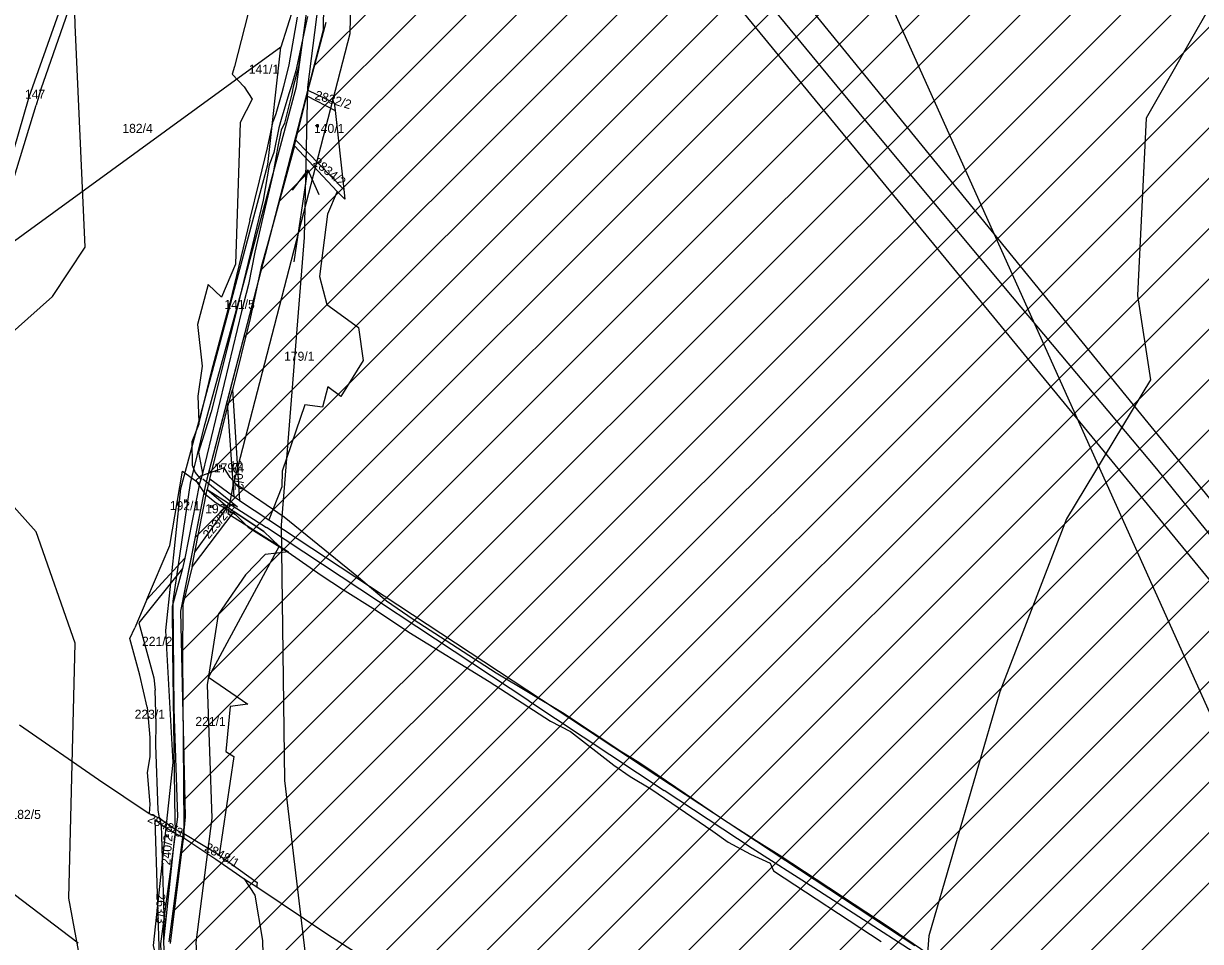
# Model space of a CAD drawing. Extents: x -564810 to -550519, y -1045831 to -1034011.
# Drawn here: x -553635 to -552974, y -1035860 to -1035344 of the extents above; entities that cross this region are included whole.
import ezdxf

# ---------------------------------------------------------------- set-up
doc = ezdxf.new("R2010")
doc.units = 0
for name, color, linetype in [('KN stav', 7, 'Continuous'), ('Obvod KPU', 7, 'Continuous'), ('Odvodněné plochy', 7, 'Continuous'), ('Parcelní čísla', 7, 'Continuous'), ('Polní cesty stavající', 7, 'Continuous'), ('přeložka st silnice', 7, 'Continuous'), ('STG', 7, 'Continuous'), ('Vedení VN', 7, 'Continuous'), ('Vrstva 11', 7, 'Continuous'), ('Vrstva 12', 7, 'Continuous'), ('Vrstva 14', 7, 'Continuous'), ('Vrstva 16', 7, 'Continuous'), ('Vrstva 18', 7, 'Continuous'), ('Vrstva 33', 7, 'Continuous'), ('Vrstva 35', 7, 'Continuous'), ('Vrstva 4', 7, 'Continuous'), ('zamokř ploch', 7, 'Continuous')]:
    doc.layers.add(name, color=color, linetype=linetype)

msp = doc.modelspace()

# ---------------------------------------------------------------- linework, layer by layer
at = {"layer": 'KN stav'}
for p, q in [((-553601.8, -1035299.59), (-553632.12, -1035385.31)), ((-553598.59, -1035303.42), (-553625.5, -1035380.81)), ((-553507.31, -1035331.43), (-553516.74, -1035368.02)), ((-553481.52, -1035340.22), (-553486.13, -1035367.12)), ((-553475.62, -1035339.99), (-553478.77, -1035354.76)), ((-553465.29, -1035343.37), (-553475.45, -1035381.31)), ((-553478.77, -1035354.76), (-553482.28, -1035370.48)), ((-553478.77, -1035354.76), (-553480.66, -1035368.21)), ((-553516.74, -1035368.02), (-553517.92, -1035372.23)), ((-553486.13, -1035367.12), (-553489.09, -1035379.24)), ((-553482.28, -1035370.48), (-553484.87, -1035379.44)), ((-553480.66, -1035368.21), (-553483.68, -1035379.49)), ((-553517.92, -1035372.23), (-553511.22, -1035379.45)), ((-553625.5, -1035380.81), (-553628.02, -1035389.8)), ((-553511.22, -1035379.45), (-553506.66, -1035386.42)), ((-553490.06, -1035382.84), (-553493.44, -1035394.61)), ((-553486.1, -1035383.27), (-553490.5, -1035397.81)), ((-553489.09, -1035379.24), (-553490.06, -1035382.84)), ((-553484.53, -1035383.45), (-553488.64, -1035399.78)), ((-553484.87, -1035379.44), (-553486.1, -1035383.27)), ((-553483.68, -1035379.49), (-553484.53, -1035383.45)), ((-553476.32, -1035386.23), (-553476.11, -1035384.43)), ((-553476.11, -1035384.43), (-553475.45, -1035381.31)), ((-553476.11, -1035384.43), (-553460.18, -1035392.68)), ((-553475.45, -1035381.31), (-553460.65, -1035388.43)), ((-553632.12, -1035385.31), (-553657.9, -1035474.02)), ((-553654, -1035474.49), (-553628.02, -1035389.8)), ((-553506.66, -1035386.42), (-553513.52, -1035399.46)), ((-553482.15, -1035409.34), (-553476.32, -1035386.23)), ((-553460.65, -1035388.43), (-553460.18, -1035392.68)), ((-553493.44, -1035394.61), (-553495.02, -1035398.81)), ((-553460.18, -1035392.68), (-553455.23, -1035437.03)), ((-553513.52, -1035399.46), (-553516.05, -1035479.05)), ((-553498.03, -1035413.62), (-553495.02, -1035398.81)), ((-553491.68, -1035402.5), (-553494.55, -1035416.26)), ((-553490.45, -1035403.86), (-553492.26, -1035412.9)), ((-553490.5, -1035397.81), (-553491.68, -1035402.5)), ((-553488.64, -1035399.78), (-553490.45, -1035403.86)), ((-553483.01, -1035412.64), (-553482.15, -1035409.34)), ((-553482.15, -1035409.34), (-553455.23, -1035437.03)), ((-553502.63, -1035432.23), (-553498.03, -1035413.62)), ((-553483.01, -1035412.64), (-553498.11, -1035468.03)), ((-553494.55, -1035416.26), (-553497.2, -1035423.35)), ((-553492.26, -1035412.9), (-553495.17, -1035428.63)), ((-553458.91, -1035438.21), (-553483.01, -1035412.64)), ((-553497.2, -1035423.35), (-553500.6, -1035443.04)), ((-553495.17, -1035428.63), (-553500.73, -1035452.65)), ((-553508.07, -1035454.32), (-553502.63, -1035432.23)), ((-553455.23, -1035437.03), (-553454.63, -1035442.45)), ((-553500.6, -1035443.04), (-553515.22, -1035503.75)), ((-553458.91, -1035438.21), (-553464.36, -1035450.88)), ((-553454.63, -1035442.45), (-553458.91, -1035438.21)), ((-553508.07, -1035454.32), (-553519.18, -1035500.9)), ((-553500.73, -1035452.65), (-553505.21, -1035472.34)), ((-553464.36, -1035450.88), (-553468.86, -1035486.04)), ((-553498.11, -1035468.03), (-553501.62, -1035480.63)), ((-553505.21, -1035472.34), (-553508.85, -1035490.47)), ((-553516.05, -1035479.05), (-553523.86, -1035497.52)), ((-553501.62, -1035480.63), (-553507.89, -1035509.66)), ((-553468.86, -1035486.04), (-553464.77, -1035501.78)), ((-553531.41, -1035490.52), (-553537.46, -1035512.94)), ((-553523.86, -1035497.52), (-553531.41, -1035490.52)), ((-553508.85, -1035490.47), (-553512.72, -1035505.6)), ((-553529.4, -1035538.85), (-553519.18, -1035500.9)), ((-553464.77, -1035501.78), (-553447, -1035514.66)), ((-553512.72, -1035505.6), (-553534.58, -1035596.66)), ((-553515.22, -1035503.76), (-553529.66, -1035561.98)), ((-553507.89, -1035509.66), (-553517.8, -1035549.75)), ((-553515.22, -1035503.76), (-553515.22, -1035503.75)), ((-553537.46, -1035512.94), (-553534.72, -1035536.3)), ((-553447, -1035514.66), (-553444.34, -1035533.26)), ((-553534.72, -1035536.3), (-553537.29, -1035553.18)), ((-553444.34, -1035533.26), (-553456.95, -1035553.33)), ((-553536.62, -1035568.9), (-553529.4, -1035538.85)), ((-553464.14, -1035548.03), (-553467.25, -1035559.45)), ((-553456.95, -1035553.33), (-553464.14, -1035548.03)), ((-553537.29, -1035553.18), (-553536.67, -1035567.62)), ((-553520.49, -1035559.55), (-553517.8, -1035549.75)), ((-553517.8, -1035549.75), (-553513.93, -1035611.82)), ((-553529.66, -1035561.98), (-553536.87, -1035584.63)), ((-553530.41, -1035599.89), (-553520.49, -1035559.55)), ((-553520.49, -1035559.55), (-553517, -1035609.81)), ((-553477.2, -1035558.03), (-553489.79, -1035595.41)), ((-553467.25, -1035559.45), (-553477.2, -1035558.03)), ((-553536.62, -1035568.9), (-553540.57, -1035578.84)), ((-553536.67, -1035567.62), (-553536.62, -1035568.9)), ((-553540.57, -1035578.84), (-553540.36, -1035591.97)), ((-553536.87, -1035584.63), (-553534.58, -1035596.66)), ((-553552.92, -1035637.19), (-553545.8, -1035595.33)), ((-553545.8, -1035595.33), (-553536.28, -1035602.2)), ((-553540.36, -1035591.97), (-553538.79, -1035596.03)), ((-553489.79, -1035595.41), (-553489.99, -1035604.15)), ((-553536.28, -1035602.2), (-553544.6, -1035644.19)), ((-553538.79, -1035596.03), (-553535.56, -1035599.98)), ((-553535.56, -1035599.98), (-553536.28, -1035602.2)), ((-553534.58, -1035596.66), (-553535.56, -1035599.98)), ((-553530.79, -1035600.93), (-553531.42, -1035602.92)), ((-553530.41, -1035599.89), (-553530.79, -1035600.93)), ((-553517, -1035609.81), (-553530.41, -1035599.89)), ((-553538.98, -1035640.95), (-553532.09, -1035605.58)), ((-553531.42, -1035602.92), (-553532.09, -1035605.58)), ((-553532.09, -1035605.58), (-553520.58, -1035615.43)), ((-553532.09, -1035605.58), (-553498.7, -1035626.93)), ((-553489.99, -1035604.15), (-553497.38, -1035622.66)), ((-553538.98, -1035640.95), (-553520.58, -1035615.43)), ((-553520.58, -1035615.43), (-553517, -1035617.97)), ((-553513.93, -1035611.82), (-553517, -1035609.81)), ((-553513.93, -1035611.82), (-553497.38, -1035622.66)), ((-553517, -1035617.97), (-553540.49, -1035648.84)), ((-553517, -1035617.97), (-553500.11, -1035629.18)), ((-553500.11, -1035629.18), (-553517, -1035617.97)), ((-553351.34, -1035724.41), (-553498.7, -1035626.93)), ((-553497.38, -1035622.66), (-553134.5, -1035861.91)), ((-553500.11, -1035629.18), (-553491.5, -1035637.52)), ((-553491.5, -1035637.52), (-553500.11, -1035629.18)), ((-553565.88, -1035667.46), (-553552.92, -1035637.19)), ((-553540.49, -1035648.84), (-553538.98, -1035640.95)), ((-553491.5, -1035637.52), (-553531.3, -1035711.14)), ((-553544.6, -1035644.19), (-553565.88, -1035667.46)), ((-553544.6, -1035644.19), (-553545.77, -1035649.97)), ((-553540.49, -1035648.84), (-553545.59, -1035670.42)), ((-553545.77, -1035649.97), (-553570.47, -1035680.63)), ((-553545.77, -1035649.97), (-553551.59, -1035671.37)), ((-553565.88, -1035667.46), (-553572.7, -1035683.4)), ((-553551.59, -1035671.37), (-553551.5, -1035696.15)), ((-553545.59, -1035670.42), (-553545.78, -1035699.58)), ((-553570.47, -1035680.63), (-553561.91, -1035711.54)), ((-553575.4, -1035689.3), (-553572.7, -1035683.4)), ((-553569.83, -1035710.02), (-553575.4, -1035689.3)), ((-553551.5, -1035696.15), (-553550.07, -1035791.73)), ((-553545.78, -1035699.58), (-553545.13, -1035794.95)), ((-553565.78, -1035727.97), (-553569.83, -1035710.02)), ((-553561.91, -1035711.54), (-553561.28, -1035718.43)), ((-553531.3, -1035711.14), (-553509.1, -1035726.22)), ((-553560.7, -1035737.34), (-553561.28, -1035718.43)), ((-553565.78, -1035727.97), (-553564.19, -1035744.9)), ((-553519, -1035727.57), (-553521.52, -1035752.92)), ((-553509.1, -1035726.22), (-553519, -1035727.57)), ((-553351.34, -1035724.41), (-553275.32, -1035774.69)), ((-553637.36, -1035737.89), (-553593.1, -1035768.58)), ((-553560.84, -1035749.35), (-553560.7, -1035737.34)), ((-553564.19, -1035744.9), (-553564.21, -1035755.83)), ((-553559.44, -1035785.62), (-553560.84, -1035749.35)), ((-553521.52, -1035752.92), (-553516.93, -1035755.71)), ((-553564.21, -1035755.83), (-553565.66, -1035764.6)), ((-553516.93, -1035755.71), (-553525.21, -1035811.01)), ((-553565.66, -1035764.6), (-553564.18, -1035782.52)), ((-553593.1, -1035768.58), (-553564.56, -1035787.6)), ((-553225.85, -1035807.42), (-553275.32, -1035774.69)), ((-553564.18, -1035782.52), (-553564.56, -1035787.6)), ((-553564.56, -1035787.6), (-553558.68, -1035790.37)), ((-553558.68, -1035790.37), (-553559.44, -1035785.62)), ((-553560.22, -1035792.08), (-553561.32, -1035791.24)), ((-553561.32, -1035791.24), (-553558.25, -1035889.8)), ((-553557.75, -1035793.97), (-553560.22, -1035792.08)), ((-553558.68, -1035790.37), (-553557.75, -1035793.97)), ((-553558.68, -1035790.37), (-553550, -1035796.51)), ((-553557.75, -1035793.97), (-553556.29, -1035845.05)), ((-553550.05, -1035798.9), (-553557.75, -1035793.97)), ((-553550.07, -1035791.73), (-553550, -1035796.51)), ((-553550.26, -1035800.8), (-553556.53, -1035859.36)), ((-553550.05, -1035798.9), (-553550.26, -1035800.8)), ((-553550, -1035796.51), (-553550.05, -1035798.9)), ((-553545.11, -1035799.12), (-553545.19, -1035801.28)), ((-553545.13, -1035794.95), (-553545.11, -1035799.12)), ((-553525.21, -1035811.01), (-553545.11, -1035799.12)), ((-553552.65, -1035860.78), (-553545.42, -1035803.17)), ((-553545.42, -1035803.17), (-553545.32, -1035802.38)), ((-553545.32, -1035802.38), (-553545.19, -1035801.28)), ((-553545.19, -1035801.28), (-553527.1, -1035813.29)), ((-553191.33, -1035829.4), (-553225.85, -1035807.42)), ((-553527.1, -1035813.29), (-553511.18, -1035824.3)), ((-553525.21, -1035811.01), (-553503.89, -1035826.46)), ((-553604.4, -1035860.46), (-553649.24, -1035826.56)), ((-553511.18, -1035824.3), (-553505.21, -1035833.57)), ((-553511.18, -1035824.3), (-553504.16, -1035828.8)), ((-553503.89, -1035826.46), (-553504.05, -1035827.84)), ((-553505.21, -1035833.57), (-553500.97, -1035859.04)), ((-553504.05, -1035827.84), (-553504.16, -1035828.8)), ((-553504.16, -1035828.8), (-553463.64, -1035856.03)), ((-553135.45, -1035865.31), (-553191.33, -1035829.4)), ((-553556.29, -1035845.05), (-553556.53, -1035859.36)), ((-553556.53, -1035859.36), (-553555.26, -1035891.77)), ((-553500.97, -1035859.04), (-553499.5, -1035909.62)), ((-553463.64, -1035856.03), (-553419.67, -1035883.83))]:
    msp.add_line(p, q, dxfattribs=at)
at = {"layer": 'Obvod KPU'}
for p, q in [((-553466.58, -1035332.84), (-553466.8, -1035347.54)), ((-553466.8, -1035347.54), (-553499.48, -1035473.71)), ((-553499.48, -1035473.71), (-553532.15, -1035599.88)), ((-553532.15, -1035599.88), (-553533.54, -1035605.63)), ((-553533.54, -1035605.63), (-553546.98, -1035673.99)), ((-553546.98, -1035673.99), (-553544.32, -1035789.59)), ((-553544.32, -1035789.59), (-553544.99, -1035795.48)), ((-553544.99, -1035795.48), (-553553.49, -1035859.8))]:
    msp.add_line(p, q, dxfattribs=at)
at = {"layer": 'Odvodněné plochy'}
msp.add_lwpolyline([(-553395.75, -1034855.26), (-553405.45, -1034882.06), (-553415.27, -1034899.66), (-553446.33, -1034991.18), (-553473.4, -1035074.67), (-553487.69, -1035118.74), (-553497.9, -1035152.33), (-553497.78, -1035171.91), (-553473.18, -1035298.8), (-553466.58, -1035332.84), (-553466.8, -1035347.54), (-553476.2, -1035383.83), (-553483.89, -1035413.52), (-553499.48, -1035473.71), (-553509.54, -1035512.57), (-553521.91, -1035560.35), (-553532.15, -1035599.88), (-553533.54, -1035605.63), (-553541.99, -1035648.63), (-553546.98, -1035673.99), (-553544.32, -1035789.59), (-553553.49, -1035859.8)], dxfattribs=at)
at = {"layer": 'Polní cesty stavající'}
for points in [[(-553522.43, -1035593.43), (-553535.76, -1035598.23), (-553538.39, -1035600.56), (-553533.31, -1035608.09), (-553526.87, -1035613.09), (-553516.12, -1035619.76), (-553509.01, -1035626.77), (-553486.58, -1035640.9), (-553467.92, -1035653.8), (-553455.92, -1035661.6), (-553437.53, -1035673.3), (-553418.67, -1035685.82), (-553373.62, -1035713.49), (-553339.11, -1035735.8), (-553327.86, -1035741.53), (-553303.58, -1035760.5), (-553294.44, -1035766.99), (-553282.81, -1035773.85), (-553247.91, -1035797.64), (-553239.35, -1035803.78), (-553226.88, -1035810.49), (-553215.76, -1035815.52), (-553213.93, -1035819.82), (-553153.49, -1035859.59)], [(-552957.86, -1036003.68), (-553004.91, -1035965.66), (-553040.98, -1035936.19), (-553059.73, -1035920.67), (-553089.34, -1035897.02), (-553109.29, -1035880.62), (-553123.11, -1035869.4), (-553147.91, -1035852.49), (-553210.77, -1035811.18), (-553223.75, -1035803.08), (-553236.2, -1035794.96), (-553243.22, -1035790.48), (-553279.17, -1035766.04), (-553289.57, -1035759.12), (-553299.02, -1035753.15), (-553332.47, -1035731.17), (-553369.72, -1035708.79), (-553416.28, -1035678.66), (-553431.21, -1035668.41), (-553447.06, -1035655.12), (-553488.69, -1035621.16), (-553515.5, -1035602.79), (-553518.99, -1035598.94), (-553522.43, -1035593.43)]]:
    msp.add_lwpolyline(points, dxfattribs=at)
at = {"layer": 'přeložka st silnice'}
for p, q in [((-553472.04, -1035367.78), (-553115.95, -1035011.69)), ((-553481.93, -1035405.95), (-553100.37, -1035024.39)), ((-553491.82, -1035444.12), (-553084.78, -1035037.09)), ((-553501.7, -1035482.29), (-553069.2, -1035049.79)), ((-553511.58, -1035520.46), (-553053.61, -1035062.49)), ((-553521.47, -1035558.62), (-553038.03, -1035075.18)), ((-553531.35, -1035596.79), (-553022.44, -1035087.88)), ((-553538.83, -1035632.56), (-553006.86, -1035100.58)), ((-553545.76, -1035667.76), (-552991.28, -1035113.28)), ((-553546.46, -1035696.75), (-552975.69, -1035125.98)), ((-553545.82, -1035724.4), (-552960.11, -1035138.68)), ((-553545.18, -1035752.05), (-552944.52, -1035151.38)), ((-553544.55, -1035779.69), (-552928.94, -1035164.08)), ((-553547.05, -1035810.48), (-552913.35, -1035176.78)), ((-553551.3, -1035843.01), (-552897.77, -1035189.48)), ((-553552.99, -1035872.98), (-552882.21, -1035202.21)), ((-553550.91, -1035899.2), (-552866.85, -1035215.13)), ((-553544.62, -1035921.19), (-552851.49, -1035228.05)), ((-553538.33, -1035943.18), (-552836.12, -1035240.98)), ((-553532.03, -1035965.17), (-552820.76, -1035253.9)), ((-553525.74, -1035987.16), (-552805.4, -1035266.82)), ((-553519.44, -1036009.15), (-552790.04, -1035279.74)), ((-553513, -1036030.99), (-552774.68, -1035292.67)), ((-553506.57, -1036052.84), (-552759.32, -1035305.59)), ((-553500.13, -1036074.69), (-552743.95, -1035318.51)), ((-553493.7, -1036096.54), (-552728.59, -1035331.43)), ((-553487.33, -1036118.46), (-552713.23, -1035344.36)), ((-553481.01, -1036140.41), (-552697.87, -1035357.28)), ((-553474.68, -1036162.37), (-552682.51, -1035370.2)), ((-553468.35, -1036184.32), (-552667.15, -1035383.12)), ((-553467.43, -1036268.26), (-552586.45, -1035387.28)), ((-553462.02, -1036206.28), (-552641.92, -1035386.18)), ((-553458.56, -1036231.1), (-552614.18, -1035386.73)), ((-553482.16, -1036311.27), (-552565.91, -1035395.03)), ((-553631.89, -1036489.29), (-552554.3, -1035411.7))]:
    msp.add_line(p, q, dxfattribs=at)
at = {"layer": 'STG'}
for points in [[(-553297.45, -1034644.5), (-553323.17, -1034736.38), (-553341.54, -1034774.97), (-553361.75, -1034830.1), (-553392.98, -1034898.09), (-553422.37, -1034958.73), (-553455.44, -1035026.72), (-553473.81, -1035118.6), (-553479.32, -1035171.89), (-553462.79, -1035278.47), (-553475.65, -1035379.54), (-553477.49, -1035464.07), (-553490.35, -1035625.78), (-553488.51, -1035769.11), (-553475.65, -1035877.53), (-553455.44, -1035985.95), (-553433.4, -1036096.2), (-553418.7, -1036230.35)], [(-553652.01, -1035526.55), (-553618.94, -1035497.15), (-553600.57, -1035469.58), (-553606.08, -1035344.63), (-553607.92, -1035274.8), (-553617.1, -1035252.75), (-553644.66, -1035236.21)], [(-553545.46, -1036121.93), (-553567.5, -1036030.05), (-553595.06, -1035914.28), (-553609.76, -1035835.26), (-553606.08, -1035691.93), (-553628.13, -1035629.45), (-553659.36, -1035594.54)]]:
    msp.add_lwpolyline(points, dxfattribs=at)
at = {"layer": 'Vedení VN'}
for points in [[(-553567.53, -1034875.85), (-552617.75, -1036041.77), (-552525.91, -1036160.49), (-552512.48, -1036183.11), (-552698.29, -1036379.56), (-552912.35, -1036500.4), (-553117.93, -1036544.92), (-553344, -1036644.56), (-553507.2, -1036737.84), (-553648.49, -1036896.84), (-553694.41, -1037244.51), (-553658.38, -1037334.97)], [(-552545.26, -1036173.28), (-552777.69, -1035889.21), (-553252.44, -1035311.15), (-553606.39, -1034885.74)], [(-552535.38, -1036170.7), (-552615.17, -1036071.15), (-552694.28, -1035972.71), (-552775.29, -1035871.78), (-552858.09, -1035768.77), (-552941.67, -1035664.72), (-552998.64, -1035594.13), (-553079.78, -1035497.35), (-553163.27, -1035397.16), (-553257.3, -1035282.84), (-553335.17, -1035188.27), (-553563.62, -1034910.91)]]:
    msp.add_lwpolyline(points, dxfattribs=at)
at = {"layer": 'Vrstva 11'}
msp.add_line((-553534.35, -1035599.7), (-553515.02, -1035615.34), dxfattribs=at)
at = {"layer": 'Vrstva 12'}
msp.add_lwpolyline([(-553490.55, -1035357.15), (-553650.74, -1035473.71)], dxfattribs=at)
at = {"layer": 'Vrstva 14'}
msp.add_lwpolyline([(-551754.89, -1038428.38), (-553519.59, -1034507.17), (-553502.09, -1034572.44)], dxfattribs=at)
at = {"layer": 'Vrstva 16'}
msp.add_lwpolyline([(-552944.8, -1034245.41), (-552977.19, -1034302.74), (-552999.61, -1034385), (-553017.05, -1034469.74), (-553029.51, -1034539.54), (-553056.91, -1034636.75), (-553074.35, -1034709.03), (-553069.37, -1034788.79), (-553051.93, -1034868.55), (-553009.57, -1034933.36), (-552932.34, -1034990.69), (-552723.06, -1035072.94), (-552790.33, -1035125.29), (-552877.53, -1035202.56), (-552944.8, -1035292.29), (-553004.59, -1035396.98), (-553009.57, -1035496.68), (-553002.1, -1035544.04), (-553049.45, -1035622.06), (-553086.83, -1035719.27), (-553126.69, -1035856.36), (-553136.66, -1035985.98), (-553156.59, -1036068.23), (-553271.19, -1036329.95)], dxfattribs=at)
at = {"layer": 'Vrstva 18'}
for points in [[(-553462.7, -1036221.42), (-553501.09, -1036084.57), (-553541.17, -1035951.36), (-553556.61, -1035895.9), (-553557.94, -1035861), (-553548.49, -1035789.49), (-553550.49, -1035728.89), (-553551.09, -1035668.37), (-553541.38, -1035602.06), (-553533.71, -1035570.68), (-553512.68, -1035494.37), (-553481.79, -1035379.17), (-553476.33, -1035339.49), (-553480.19, -1035290.87), (-553508.81, -1035171.41), (-553506.49, -1035136.11), (-553392.13, -1034817.84), (-553356.86, -1034702.7)], [(-553352.92, -1034703.11), (-553340.25, -1034712.68), (-553472.69, -1035121.99), (-553482.89, -1035154.56), (-553482.79, -1035170.42), (-553451.56, -1035331.51), (-553451.83, -1035349.56), (-553517.63, -1035603.64), (-553520.4, -1035619.13), (-553486.33, -1035640.76), (-553499.39, -1035642.18), (-553510.41, -1035653.61), (-553525.91, -1035675.85), (-553531.95, -1035715.42), (-553529.3, -1035790.39), (-553538.42, -1035860.24), (-553535.47, -1035901.6), (-553472.86, -1036114.2), (-553442, -1036221.57)]]:
    msp.add_lwpolyline(points, dxfattribs=at)
at = {"layer": 'Vrstva 33'}
for points in [[(-553332.92, -1034630.69), (-553424.17, -1034908.94), (-553507.31, -1035157.31), (-553506.14, -1035184.26), (-553483.55, -1035334.75), (-553490.55, -1035357.15)], [(-553475.48, -1036238.29), (-553500.67, -1036110.91), (-553537.04, -1035966.74), (-553562.23, -1035861.76), (-553551.04, -1035759.01), (-553555.24, -1035684.82), (-553546.84, -1035605.04), (-553524.46, -1035522.45), (-553497.87, -1035423.07), (-553490.55, -1035357.15)]]:
    msp.add_lwpolyline(points, dxfattribs=at)
at = {"layer": 'Vrstva 35'}
msp.add_line((-553475.53, -1035426.08), (-553469.23, -1035439.94), dxfattribs=at)
msp.add_lwpolyline([(-553483.09, -1035477.76), (-553475.53, -1035426.08), (-553484.35, -1035437.42)], dxfattribs=at)
at = {"layer": 'Vrstva 4'}
for p, q in [((-553545.19, -1035801.28), (-553550.05, -1035798.9)), ((-553550, -1035796.51), (-553545.11, -1035799.12))]:
    msp.add_line(p, q, dxfattribs=at)
at = {"layer": 'zamokř ploch'}
for p, q in [((-553470.57, -1035400.68), (-553470.57, -1035402.18)), ((-553469.57, -1035400.68), (-553469.57, -1035402.18)), ((-553525.12, -1035591.85), (-553525.12, -1035593.35)), ((-553524.12, -1035591.85), (-553524.12, -1035593.35)), ((-553544.82, -1035611.22), (-553544.82, -1035612.72)), ((-553543.82, -1035611.22), (-553543.82, -1035612.72)), ((-553530.39, -1035614.44), (-553530.39, -1035615.94)), ((-553529.39, -1035614.44), (-553529.39, -1035615.94)), ((-553554.83, -1035799.49), (-553554.83, -1035800.99)), ((-553553.83, -1035799.49), (-553553.83, -1035800.99))]:
    msp.add_line(p, q, dxfattribs=at)

# ---------------------------------------------------------------- texts
at = {"layer": 'Parcelní čísla'}
for s, p in [('141/1', (-553508.65, -1035372.08)), ('147', (-553634.35, -1035386.16)), ('182/4', (-553579.64, -1035405.32)), ('140/1', (-553472, -1035405.36)), ('141/5', (-553522.32, -1035504.2)), ('179/1', (-553488.81, -1035533.35)), ('179/4', (-553528.22, -1035596)), ('192/2', (-553533.13, -1035619.01)), ('221/2', (-553568.6, -1035693.5)), ('223/1', (-553572.72, -1035734.47)), ('221/1', (-553538.64, -1035738.51))]:
    msp.add_text(s, height=5.1, dxfattribs=at).set_placement(p)
for s, rotation, p in [('2832/2', 343.63133, (-553471.88, -1035386.18)), ('2834/2', 321.30426, (-553472.97, -1035422.65)), ('150/2', 274.11793, (-553517.7, -1035589.19)), ('192/1', 359.91379, (-553552.99, -1035617.25)), ('223/2', 50.03982, (-553531.09, -1035633.78)), ('182/5', 359.91379, (-553642.47, -1035790.73)), ('2848/3', 333.42268, (-553565.9, -1035791.95)), ('240/2', 85.48442, (-553552.73, -1035816.89)), ('2848/1', 330.85193, (-553533.92, -1035808.23)), ('263/3', 270.98631, (-553560.65, -1035832.62))]:
    msp.add_text(s, height=5.1, rotation=rotation, dxfattribs=at).set_placement(p)

doc.saveas('drawing.dxf')
